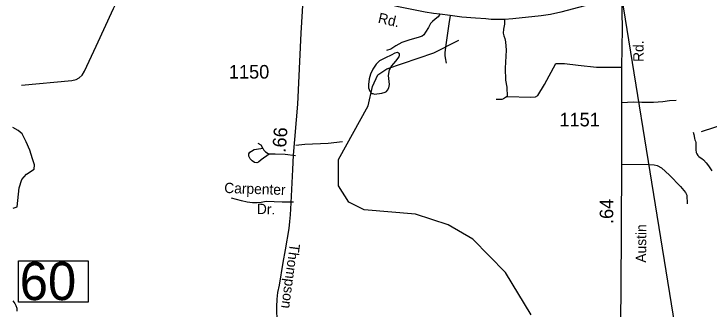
# Model space of a CAD drawing. Extents: x 2082433 to 2279600, y 546599 to 755198.
# Drawn here: x 2174911 to 2181315, y 598585 to 601301 of the extents above; entities that cross this region are included whole.
import ezdxf

# ---------------------------------------------------------------- set-up
doc = ezdxf.new("R2010")
doc.units = 0
for name, color, linetype in [('Exist Boundary Political Fire Districts', 7, 'Continuous'), ('Exist Hydrographic Creek Single Shore', 7, 'Continuous'), ('Exist Hydrographic Misc Water Feature', 7, 'Continuous'), ('Exist Hydrographic Pond Under 1500 Sq Ft', 7, 'Continuous'), ('Exist Road Non-System Type 51', 7, 'Continuous'), ('Exist Road Non-System Type 51 Label', 7, 'Continuous'), ('Exist Road Primary NC Structure Standard Bridge Number Label', 7, 'Continuous'), ('Exist Road Secondary Mileage Hundredths English Label', 7, 'Continuous'), ('Exist Road Secondary Type 51 Attributed', 7, 'Continuous'), ('Exist Road Secondary Type 51 Label', 7, 'Continuous'), ('Exist Road Secondary Type 51 Number Label', 7, 'Continuous')]:
    doc.layers.add(name, color=color, linetype=linetype)

msp = doc.modelspace()

# ---------------------------------------------------------------- linework, layer by layer
at = {"layer": 'Exist Boundary Political Fire Districts'}
msp.add_lwpolyline([(2181947.3, 592579.9), (2180509.9, 601464.6), (2180791.4, 606351.5)], dxfattribs=at)
at = {"layer": 'Exist Hydrographic Creek Single Shore'}
for points in [[(2179675.1, 598532.4), (2179439.9, 598920.9), (2179138.1, 599228.8), (2178912.1, 599361.3), (2178611.9, 599459.3), (2178137, 599498.4), (2177994.9, 599570.2), (2177902, 599719.7), (2177901, 599962.4), (2178172.9, 600455.6), (2178213.9, 600631.8), (2178262.9, 600739.1), (2178346, 600796.4), (2178779, 600941.9), (2179011, 601058.5)], [(2174901.3, 598662.1), (2174919.2, 598636.3), (2174929.2, 598618.1), (2174937.2, 598592.1), (2174937.6, 598566.2)]]:
    msp.add_lwpolyline(points, dxfattribs=at)
at = {"layer": 'Exist Hydrographic Misc Water Feature'}
for points in [[(2178233, 600563.9), (2178300.7, 600572.7), (2178331, 600580.7), (2178343.1, 600586.6), (2178352.8, 600599), (2178364.5, 600620.7), (2178372.2, 600652.8), (2178366.5, 600678.8), (2178362.2, 600734.6), (2178371.6, 600786.7), (2178393.4, 600824.8), (2178429.5, 600865.2), (2178460.6, 600907.5), (2178463.1, 600921.3), (2178462.9, 600933.1), (2178454.9, 600941.2), (2178444.4, 600945.2), (2178419.2, 600938.9), (2178386.8, 600920.7), (2178335.1, 600896.5), (2178279.4, 600870.4), (2178249.2, 600840.1), (2178217.6, 600793.7), (2178195.7, 600746), (2178182.4, 600703.8), (2178176.6, 600651.9), (2178178.7, 600620), (2178188.9, 600590.1), (2178198.8, 600578), (2178209, 600570), (2178218.9, 600568.1), (2178233, 600563.9)], [(2181167.7, 600213), (2181175.9, 600190.7), (2181178, 600175), (2181180.2, 600154.8), (2181184.1, 600142.8), (2181188.4, 600130.8), (2181192.5, 600118.9), (2181194.2, 600108.9), (2181192.5, 600090.9), (2181192.7, 600075), (2181192.7, 600049), (2181197, 600026.9), (2181201.1, 600014.9), (2181211.2, 599999.2), (2181221.4, 599989.2), (2181233.3, 599981.3), (2181247.3, 599971.4), (2181263.3, 599959.7), (2181287.5, 599931.7), (2181309.6, 599901.6), (2181339.8, 599858.1)]]:
    msp.add_lwpolyline(points, dxfattribs=at)
at = {"layer": 'Exist Hydrographic Pond Under 1500 Sq Ft'}
msp.add_lwpolyline([(2174903.4, 599514.6), (2174940.6, 599524.8), (2174960.9, 599700.5), (2174984.5, 599778.2), (2175028.5, 599825.5), (2175096.2, 599872.8), (2175099.6, 599913.4), (2175082.6, 599967.4), (2175059, 600048.6), (2175025.1, 600122.9), (2174987.9, 600197.2), (2174950.7, 600227.7), (2174900, 600254.7)], dxfattribs=at)
at = {"layer": 'Exist Road Non-System Type 51'}
for points in [[(2174981.7, 600645.6), (2175443.3, 600688.2), (2175483.3, 600696.4), (2175511.2, 600712.6), (2175541.1, 600736.6), (2175560.8, 600772.8), (2175669.5, 601005.4), (2175827.5, 601352.1), (2175845.3, 601382.1), (2175839.1, 601418.1), (2175840.4, 601536.1)], [(2178835.9, 601297.7), (2178819.4, 601275.7), (2178791.9, 601251.5), (2178767.7, 601230.6), (2178747.9, 601211.9), (2178729.2, 601176.7), (2178703.9, 601131.6), (2178686.3, 601108.5), (2178672, 601097.5), (2178633.5, 601083.2), (2178557.5, 601063.4), (2178486, 601039.1), (2178428.8, 601007.2), (2178383.7, 600977.5), (2178343, 600963.2)], [(2178929.4, 601286.7), (2178918.4, 601209.7), (2178890.9, 601016), (2178882.1, 600946.7), (2178881, 600919.2), (2178883.2, 600897.2), (2178893.1, 600848.8)], [(2179430, 601248.2), (2179430, 601205.3), (2179420.1, 601161.3), (2179419, 601125), (2179423.4, 601098.6), (2179433.3, 601073.3), (2179441, 601044.7), (2179444.3, 600967.6), (2179437.7, 600802.6), (2179439.9, 600690.4), (2179453.1, 600626.6), (2179455.3, 600539.6)], [(2179455.3, 600539.6), (2179672.1, 600535.2), (2179715, 600537.4), (2179737, 600549.5), (2179797.5, 600650.8), (2179903.1, 600843.3), (2179984.5, 600843.3), (2180110, 600830.1), (2180277.2, 600811.4), (2180460.9, 600811.4), (2180508.3, 600810.3)], [(2181243.8, 600219), (2182351.6, 600579), (2182395.4, 600593.3), (2182429.2, 600619.5), (2182459, 600651.6), (2182491, 600669.8), (2182552.7, 600696.1)], [(2179455.3, 600539.6), (2179439.9, 600533), (2179422.3, 600518.7), (2179404.7, 600513.2), (2179354.1, 600514.3)], [(2180509.3, 600484.5), (2180618.5, 600491.2), (2180694.1, 600490.2), (2180804.3, 600488.3), (2180889, 600495), (2180949.3, 600505.6), (2181012.5, 600507.5)], [(2177507.9, 600094), (2177590.4, 600104), (2177806.1, 600111.7), (2177937, 600128.2)], [(2177261.5, 600009.3), (2177188.9, 599957.6), (2177165.7, 599936.7), (2177149.2, 599931.2), (2177127.2, 599934.5), (2177105.2, 599947.7), (2177087.6, 599967.5), (2177075.5, 599992.8), (2177076.6, 600012.6), (2177085.4, 600029.1), (2177100.8, 600039), (2177125, 600052.2), (2177144.8, 600056.6), (2177204.3, 600066.5)], [(2177204.3, 600066.5), (2177187.8, 600091.8), (2177161.3, 600108.4)], [(2177204.3, 600066.5), (2177213.1, 600046.7), (2177229.6, 600031.3), (2177261.5, 600009.3)], [(2177505.7, 599996.1), (2177410, 600006), (2177316.5, 600011.5), (2177261.5, 600009.3)], [(2180509.3, 599919.5), (2180756.4, 599916.7), (2180810, 599913.8), (2180836.8, 599907.1), (2180877, 599884.1), (2180950.8, 599816.1), (2181051.8, 599713.7), (2181097.3, 599659.1), (2181108.8, 599634.2), (2181110.7, 599609.3), (2181111.6, 599577.7), (2181111.6, 599554.7)], [(2177487, 599568.1), (2177382.5, 599569.2), (2177234, 599573.6), (2177190, 599567), (2177151.4, 599563.7), (2177109.6, 599561.5), (2177059, 599568.1), (2177008.4, 599580.2), (2176916, 599604.4)]]:
    msp.add_lwpolyline(points, dxfattribs=at)
at = {"layer": 'Exist Road Primary NC Structure Standard Bridge Number Label'}
msp.add_lwpolyline([(2174951.9, 599030.3), (2175596, 599030.3), (2175596, 598648), (2174951.9, 598648)], close=True, dxfattribs=at)
at = {"layer": 'Exist Road Secondary Type 51 Attributed'}
for points in [[(2177444.1, 598138.1), (2177409.5, 598213.4), (2177384.9, 598266.7), (2177368.9, 598315.7), (2177350.2, 598386.8), (2177340.9, 598446), (2177335.4, 598508.2), (2177333.3, 598555.6), (2177332.5, 598605.5), (2177336.3, 598674.8), (2177343.1, 598736.2), (2177356.2, 598804.7), (2177391.7, 599014.5), (2177411.6, 599130), (2177446.3, 599327.1), (2177453.5, 599389.7), (2177459.8, 599451.9), (2177465.7, 599561.4), (2177480.1, 599870.2), (2177487.3, 600001.8), (2177525.5, 600471.4), (2177558.5, 601123.9), (2177576.1, 601431.9), (2177575, 601567.3)], [(2180170.5, 601375.8), (2179949.3, 601318.6), (2179853.6, 601296.6), (2179766.7, 601283.4), (2179508.6, 601256.1), (2179430, 601248.2), (2179350.9, 601250), (2179306.9, 601249.7), (2179258.2, 601255.1), (2179163.7, 601262.6), (2179036.6, 601272.5), (2178929.4, 601286.7), (2178835.9, 601297.7), (2178776.5, 601304.3), (2178699.5, 601316.4), (2178440, 601370.6), (2178080.5, 601462.4), (2177954.6, 601488), (2177655.4, 601555.2), (2177575, 601567.3)], [(2180507.7, 601466.4), (2180513.4, 601168.1), (2180508.3, 600810.3), (2180509.3, 600484.5), (2180509.3, 599919.5), (2180503.1, 598748.5), (2180496.4, 598269.7), (2180477.3, 598073.4)]]:
    msp.add_lwpolyline(points, dxfattribs=at)

# ---------------------------------------------------------------- texts
at = {"layer": 'Exist Road Non-System Type 51 Label'}
for s, p in [('Carpenter', (2176847.5, 599653.7)), ('Dr.', (2177147.6, 599460.8))]:
    msp.add_text(s, height=95, rotation=358.06869, dxfattribs=at).set_placement(p)
at = {"layer": 'Exist Road Primary NC Structure Standard Bridge Number Label'}
msp.add_text('60', height=350, dxfattribs=at).set_placement((2174964.5, 598667.8))
at = {"layer": 'Exist Road Secondary Mileage Hundredths English Label'}
for s, rotation, p in [('.66', 85.61532, (2177414, 600021.8)), ('.64', 89.57121, (2180431.4, 599367.4))]:
    msp.add_text(s, height=125, rotation=rotation, dxfattribs=at).set_placement(p)
at = {"layer": 'Exist Road Secondary Type 51 Label'}
for s, rotation, p in [('Rd.', 346.99998, (2178259.2, 601221.2)), ('Rd.', 89.97218, (2180711.1, 600859.2)), ('Austin', 89.57121, (2180734.5, 599011.6)), ('Thompson', 262.2759, (2177453.3, 599191.3))]:
    msp.add_text(s, height=95, rotation=rotation, dxfattribs=at).set_placement(p)
at = {"layer": 'Exist Road Secondary Type 51 Number Label'}
for s, p in [('1150', (2176891.5, 600706)), ('1151', (2179936.3, 600266))]:
    msp.add_text(s, height=125, dxfattribs=at).set_placement(p)

doc.saveas('drawing.dxf')
